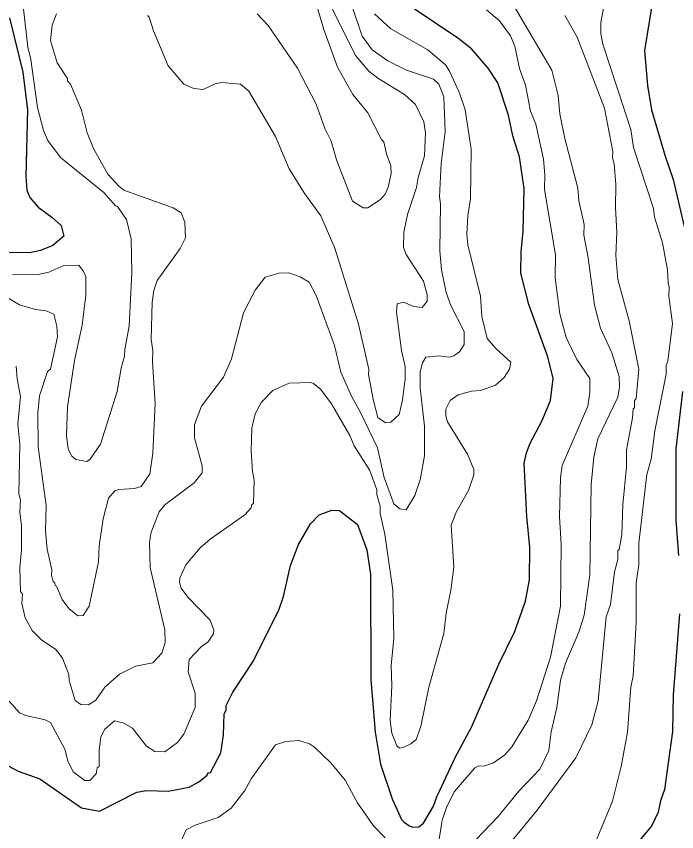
# Model space of a CAD drawing. Extents: x 598.3 to 623.2, y 6902.2 to 6930.1.
# Drawn here: x 613.004 to 614.216, y 6927.023 to 6928.521 of the extents above; entities that cross this region are included whole.
import ezdxf

# ---------------------------------------------------------------- set-up
doc = ezdxf.new("R2010")
doc.units = 0
doc.header["$LTSCALE"] = 0.032
doc.layers.add('1', color=7, linetype='Continuous', lineweight=25)
doc.layers.add('2', color=7, linetype='Continuous', lineweight=13)

msp = doc.modelspace()

# ---------------------------------------------------------------- linework, layer by layer
at = {"layer": '1'}
for points in [[(613.9796, 6927.8955), (613.945, 6927.992), (613.9299, 6928.0493), (613.9306, 6928.0884), (613.9347, 6928.1266), (613.9363, 6928.2053), (613.9274, 6928.2633), (613.9153, 6928.3018), (613.9076, 6928.3397), (613.8877, 6928.3993), (613.8699, 6928.4261), (613.8398, 6928.4618), (613.8143, 6928.4815), (613.6916, 6928.5646)], [(614.171, 6928.545), (614.1574, 6928.4583), (614.1629, 6928.3944), (614.1702, 6928.3494), (614.1948, 6928.2642), (614.2099, 6928.2215), (614.235, 6928.1143)], [(612.9917, 6928.5188), (613.0161, 6928.419), (613.0243, 6928.3498), (613.0216, 6928.2278), (613.0232, 6928.202), (613.0291, 6928.1886), (613.0439, 6928.1706), (613.0691, 6928.1526), (613.0862, 6928.137), (613.0911, 6928.1177), (613.071, 6928.1002), (613.0483, 6928.0911), (613.0284, 6928.0869), (612.9895, 6928.0876)], [(612.9901, 6927.1439), (613.0077, 6927.1346), (613.0472, 6927.1203), (613.1234, 6927.067), (613.1568, 6927.0612), (613.2251, 6927.0961), (613.2431, 6927.0992), (613.283, 6927.0977), (613.3214, 6927.1051), (613.3391, 6927.1148), (613.3538, 6927.1263), (613.3568, 6927.1315), (613.3604, 6927.1322), (613.3794, 6927.1681), (613.3842, 6927.2009), (613.3858, 6927.2398), (613.389, 6927.2464), (613.3893, 6927.2554), (613.4016, 6927.2796), (613.4395, 6927.3375), (613.4868, 6927.4321), (613.4947, 6927.4552), (613.5074, 6927.5124), (613.522, 6927.5512), (613.5441, 6927.5892), (613.5598, 6927.6057), (613.5834, 6927.614), (613.5971, 6927.6136), (613.6304, 6927.5878), (613.6477, 6927.541), (613.6539, 6927.4966), (613.6546, 6927.3032), (613.6627, 6927.2064), (613.6725, 6927.1475), (613.694, 6927.0835), (613.711, 6927.0458), (613.716, 6927.0409), (613.7243, 6927.0345), (613.7316, 6927.0316), (613.7429, 6927.0321), (613.7516, 6927.0392), (613.7696, 6927.07), (613.7768, 6927.0892), (613.7811, 6927.0979), (613.8095, 6927.1598), (613.8403, 6927.2165), (613.8895, 6927.331), (613.9188, 6927.3897), (613.9385, 6927.4466), (613.946, 6927.4859), (613.9468, 6927.5458), (613.9413, 6927.6024), (613.9364, 6927.7002), (613.9404, 6927.7196), (613.9471, 6927.7374), (613.9687, 6927.7776), (613.9847, 6927.8157), (613.9897, 6927.8559), (613.9796, 6927.8955)], [(614.2268, 6927.8319), (614.2149, 6927.7265), (614.2149, 6927.5956), (614.2196, 6927.5307)], [(614.2212, 6927.4238), (614.21, 6927.2748), (614.2083, 6927.2074), (614.1937, 6927.1008), (614.1865, 6927.0801), (614.1825, 6927.0591), (614.1697, 6927.0336), (614.1409, 6926.9986)]]:
    msp.add_lwpolyline(points, dxfattribs=at)
at = {"layer": '2'}
for points in [[(613.2451, 6928.5226), (613.2482, 6928.5197), (613.2556, 6928.4949), (613.2829, 6928.4303), (613.3114, 6928.3968), (613.3298, 6928.389), (613.347, 6928.3872), (613.3692, 6928.3974), (613.3808, 6928.4), (613.4158, 6928.3967), (613.431, 6928.384), (613.4796, 6928.3008), (613.5047, 6928.2409), (613.5334, 6928.1955), (613.563, 6928.1551), (613.5886, 6928.0956), (613.632, 6927.9555), (613.6512, 6927.8734), (613.6506, 6927.8632), (613.6594, 6927.8148), (613.6676, 6927.7843), (613.6815, 6927.7745), (613.6918, 6927.776), (613.7065, 6927.7895), (613.713, 6927.8167), (613.7177, 6927.8548), (613.7177, 6927.8783), (613.7112, 6927.9074), (613.7016, 6927.9781), (613.7031, 6927.9932), (613.7147, 6927.996), (613.7339, 6927.9882), (613.7491, 6927.9865), (613.7582, 6927.9981), (613.7581, 6928.0097), (613.7517, 6928.0347), (613.7195, 6928.0836), (613.7146, 6928.0965), (613.7152, 6928.1248), (613.7224, 6928.1571), (613.7389, 6928.2069), (613.7418, 6928.2251), (613.7533, 6928.2652), (613.755, 6928.3073), (613.7518, 6928.3274), (613.7369, 6928.3591), (613.7167, 6928.3776), (613.6674, 6928.4075), (613.6511, 6928.4207), (613.6264, 6928.4493), (613.5518, 6928.6)], [(612.997, 6928.0467), (613.0443, 6928.0471), (613.0635, 6928.0511), (613.0914, 6928.0633), (613.1185, 6928.064), (613.1276, 6928.0528), (613.1315, 6928.0434), (613.1316, 6928.0089), (613.1252, 6927.9541), (613.1106, 6927.8891), (613.0978, 6927.8038), (613.096, 6927.751), (613.0992, 6927.7264), (613.1061, 6927.7133), (613.1135, 6927.7074), (613.1335, 6927.7033), (613.1393, 6927.7075), (613.1584, 6927.7355), (613.189, 6927.8321), (613.1965, 6927.875), (613.2028, 6927.8969), (613.203, 6927.909), (613.211, 6927.9522), (613.2159, 6928.0505), (613.2151, 6928.1125), (613.2063, 6928.1478), (613.1899, 6928.1717), (613.1864, 6928.1731), (613.1653, 6928.1973), (613.0849, 6928.2622), (613.0618, 6928.2931), (613.0541, 6928.3113), (613.0431, 6928.3538), (613.0309, 6928.442), (613.025, 6928.4646), (613.0168, 6928.5399)], [(613.681, 6928.1948), (613.6868, 6928.2077), (613.6919, 6928.2325), (613.6917, 6928.2464), (613.6836, 6928.2687), (613.6788, 6928.2908), (613.6746, 6928.2952), (613.6491, 6928.344), (613.6216, 6928.378), (613.5934, 6928.4279), (613.5687, 6928.497), (613.5541, 6928.5469)], [(613.621, 6928.5377), (613.6386, 6928.4852), (613.6575, 6928.4597), (613.6858, 6928.4394), (613.7202, 6928.4223), (613.7696, 6928.4057), (613.7794, 6928.3966), (613.789, 6928.3734), (613.7915, 6928.3097), (613.7842, 6928.2509), (613.781, 6928.1898), (613.7826, 6928.1771), (613.7813, 6928.0904), (613.7848, 6928.0553), (613.7931, 6928.0137), (613.8017, 6927.9902), (613.8262, 6927.9425), (613.8262, 6927.9187), (613.8175, 6927.9049), (613.8074, 6927.8973), (613.7983, 6927.895), (613.7803, 6927.8974), (613.7557, 6927.895), (613.7496, 6927.8847)], [(613.8669, 6928.5335), (613.8912, 6928.5132), (613.9111, 6928.4853), (613.9189, 6928.4665), (613.9278, 6928.4254), (613.9387, 6928.3947), (613.9477, 6928.3473), (613.9574, 6928.323), (613.9718, 6928.259), (613.9743, 6928.2299), (613.9736, 6928.2029), (613.9939, 6928.0831), (613.993, 6928.0406), (614.002, 6927.9749), (614.0136, 6927.9312), (614.0328, 6927.8907), (614.0568, 6927.856), (614.0569, 6927.8305), (614.0529, 6927.8054), (614.0059, 6927.6964)], [(614.0656, 6927.9907), (614.0537, 6928.0774), (614.0457, 6928.119), (614.0464, 6928.1386), (614.0367, 6928.1826), (614.0349, 6928.2056), (614.0109, 6928.2971), (614.002, 6928.3421), (613.9985, 6928.3756), (613.9869, 6928.4227), (613.9169, 6928.5417)], [(614.0821, 6928.5366), (614.0772, 6928.51), (614.0772, 6928.4894), (614.0805, 6928.4703), (614.1322, 6928.3135), (614.1372, 6928.2806), (614.1734, 6928.1684), (614.1757, 6928.1525), (614.1904, 6928.1052), (614.1995, 6928.0555), (614.2003, 6928.0316), (614.2026, 6928.0237), (614.2019, 6928.0073), (614.2084, 6927.9573), (614.2002, 6927.8878), (614.197, 6927.8796), (614.1969, 6927.8637), (614.176, 6927.7598), (614.1694, 6927.708), (614.1615, 6927.6794), (614.1468, 6927.5535), (614.1467, 6927.5135), (614.142, 6927.4806), (614.142, 6927.4075), (614.1364, 6927.3096), (614.1323, 6927.2889), (614.1257, 6927.2059), (614.1144, 6927.1429), (614.0985, 6927.0791), (614.0641, 6926.997)], [(613.172, 6928.2312), (613.146, 6928.2784), (613.1341, 6928.3073), (613.1237, 6928.3489), (613.1033, 6928.3967), (613.0981, 6928.4026), (613.0977, 6928.4072), (613.0793, 6928.436), (613.067, 6928.4768), (613.0699, 6928.5052), (613.0775, 6928.5258)], [(613.3665, 6927.3935), (613.3599, 6927.4118), (613.3189, 6927.4543), (613.3067, 6927.4706), (613.3034, 6927.481), (613.3041, 6927.4892), (613.3153, 6927.5135), (613.3415, 6927.5446), (613.3596, 6927.5609), (613.4235, 6927.6056), (613.4349, 6927.6185), (613.4363, 6927.6242), (613.4393, 6927.6265), (613.4409, 6927.6694), (613.4377, 6927.6848), (613.4353, 6927.7233), (613.4361, 6927.7646), (613.4426, 6927.7908), (613.454, 6927.8124), (613.4747, 6927.8339), (613.5047, 6927.8473), (613.5439, 6927.8489), (613.5495, 6927.847), (613.563, 6927.8359), (613.5827, 6927.8097), (613.6164, 6927.7511), (613.6245, 6927.7325), (613.653, 6927.6868), (613.6659, 6927.6513), (613.6661, 6927.6427), (613.6719, 6927.6216), (613.6717, 6927.6077), (613.6806, 6927.5699), (613.6951, 6927.4673), (613.6968, 6927.3781), (613.6919, 6927.3284), (613.6934, 6927.2914), (613.6903, 6927.2278), (613.6934, 6927.2045), (613.7025, 6927.1809), (613.7075, 6927.177), (613.7142, 6927.1777), (613.7281, 6927.1846), (613.7377, 6927.1928), (613.7466, 6927.2166), (613.7615, 6927.2889), (613.789, 6927.3874), (613.793, 6927.4246), (613.8019, 6927.4668), (613.8069, 6927.5092), (613.802, 6927.5865), (613.8121, 6927.6117), (613.8342, 6927.6503), (613.844, 6927.6788), (613.844, 6927.6885), (613.8321, 6927.7172), (613.7956, 6927.7766), (613.7923, 6927.7871), (613.7923, 6927.7999), (613.8002, 6927.8155), (613.815, 6927.8261), (613.8395, 6927.8327), (613.856, 6927.8336), (613.8835, 6927.8438), (613.8997, 6927.8577), (613.9095, 6927.8729), (613.9118, 6927.8862), (613.8843, 6927.9113), (613.8684, 6927.9292), (613.8587, 6927.9697), (613.8562, 6928.0073), (613.8327, 6928.1017), (613.8311, 6928.1211), (613.8329, 6928.1549), (613.8375, 6928.1861), (613.8392, 6928.2774), (613.8278, 6928.3494), (613.8172, 6928.3818), (613.7994, 6928.4206), (613.7918, 6928.4321), (613.7597, 6928.4601), (613.6917, 6928.4982), (613.6613, 6928.5257)], [(613.4461, 6928.5261), (613.4662, 6928.5043), (613.5202, 6928.426), (613.5543, 6928.3602), (613.5704, 6928.3151), (613.5818, 6928.2922), (613.5918, 6928.2575), (613.6213, 6928.1817), (613.6409, 6928.1694), (613.6495, 6928.1694), (613.6728, 6928.1846), (613.681, 6928.1948)], [(614.0107, 6928.5226), (614.0335, 6928.4833), (614.0835, 6928.3529), (614.099, 6928.2733), (614.0983, 6928.2615), (614.1014, 6928.2503), (614.1047, 6928.2121), (614.1039, 6928.1701), (614.1063, 6928.1251), (614.1048, 6928.0819), (614.108, 6928.038), (614.129, 6927.9619), (614.1467, 6927.8731), (614.1419, 6927.8193), (614.1388, 6927.8148), (614.1387, 6927.8022), (614.1361, 6927.8002), (614.1353, 6927.7835), (614.1242, 6927.7248), (614.1241, 6927.6929), (614.1172, 6927.6243), (614.1153, 6927.569), (614.1104, 6927.5417), (614.108, 6927.5393), (614.1079, 6927.5235), (614.1022, 6927.5007), (614.0949, 6927.4408), (614.0869, 6927.4182), (614.0722, 6927.2638), (614.0606, 6927.2198), (614.031, 6927.1592), (613.9602, 6927.0631), (613.8865, 6926.9734)], [(612.9502, 6928.027), (613.0101, 6927.9913), (613.0392, 6927.9825), (613.0586, 6927.98), (613.0727, 6927.9739), (613.0783, 6927.9521), (613.0798, 6927.9328), (613.0669, 6927.8732), (613.0613, 6927.8688), (613.0467, 6927.8243), (613.0434, 6927.7929), (613.0443, 6927.7301), (613.0588, 6927.6225), (613.0576, 6927.5763), (613.0605, 6927.5426), (613.0692, 6927.5046), (613.0686, 6927.4941), (613.0717, 6927.4832), (613.0749, 6927.4805), (613.0751, 6927.4759), (613.0775, 6927.4745), (613.0885, 6927.4496), (613.1005, 6927.4332), (613.1167, 6927.4198), (613.1268, 6927.4207), (613.138, 6927.4374), (613.1552, 6927.5191), (613.156, 6927.5483), (613.1633, 6927.5982), (613.1735, 6927.6362), (613.185, 6927.6498), (613.1922, 6927.6522), (613.221, 6927.6538), (613.233, 6927.6575), (613.249, 6927.6805), (613.2547, 6927.7188), (613.2587, 6927.81), (613.254, 6927.8868), (613.2547, 6927.9074), (613.2516, 6927.9275), (613.2532, 6927.9964), (613.2565, 6928.0178), (613.2626, 6928.0361), (613.3048, 6928.0947), (613.3146, 6928.1143), (613.3131, 6928.1433), (613.3068, 6928.1601), (613.2919, 6928.1693), (613.2016, 6928.2021), (613.1922, 6928.2092), (613.172, 6928.2312)], [(613.7496, 6927.8847), (613.7453, 6927.8685), (613.7452, 6927.8379), (613.7533, 6927.7685), (613.7534, 6927.7139), (613.7455, 6927.67), (613.7353, 6927.6411), (613.7197, 6927.6144), (613.7079, 6927.6167), (613.6969, 6927.6254), (613.679, 6927.6738), (613.6672, 6927.7283), (613.6367, 6927.7924), (613.6193, 6927.8232), (613.5998, 6927.8677), (613.5883, 6927.9166), (613.5546, 6928.0083), (613.5415, 6928.0329), (613.5249, 6928.0429), (613.5041, 6928.0503), (613.4865, 6928.0496), (613.4611, 6928.0421), (613.4423, 6928.0182), (613.4213, 6927.9765), (613.3991, 6927.8918), (613.3841, 6927.8583), (613.3441, 6927.8049), (613.331, 6927.7717), (613.3309, 6927.7469), (613.3454, 6927.6953), (613.3454, 6927.6824), (613.3302, 6927.6644), (613.2769, 6927.624), (613.2665, 6927.6109), (613.2516, 6927.5736), (613.2483, 6927.5551), (613.2498, 6927.5088), (613.2766, 6927.3942), (613.2774, 6927.3712), (613.2713, 6927.3512), (613.2545, 6927.3334), (613.2227, 6927.3276), (613.1932, 6927.3129), (613.1667, 6927.2888), (613.1501, 6927.2651), (613.1364, 6927.2563), (613.1223, 6927.2571), (613.1123, 6927.2645), (613.1011, 6927.3011), (613.1006, 6927.3123), (613.0887, 6927.3423), (613.076, 6927.3589), (613.0507, 6927.3753), (613.0331, 6927.3929), (613.02, 6927.416), (613.0144, 6927.4428), (613.0151, 6927.4594), (613.0119, 6927.4647), (613.0102, 6927.5088), (613.0135, 6927.5412), (613.0136, 6927.5855), (613.0103, 6927.6102), (613.0118, 6927.6332), (613.0087, 6927.6443), (613.0103, 6927.735), (613.007, 6927.7721), (613.0118, 6927.8229), (613.0055, 6927.8551), (613.0038, 6927.8785)], [(613.8209, 6926.9799), (613.8883, 6927.0512), (613.9262, 6927.0979), (613.965, 6927.1384), (613.9816, 6927.1722), (613.9858, 6927.2067), (613.9962, 6927.2515), (614.0028, 6927.3019), (614.0121, 6927.333), (614.0365, 6927.39), (614.0464, 6927.4214), (614.0569, 6927.4953), (614.0593, 6927.661), (614.0643, 6927.7112), (614.0714, 6927.7453), (614.108, 6927.8216), (614.1111, 6927.8405), (614.1104, 6927.8596), (614.097, 6927.9029), (614.0765, 6927.9486), (614.0656, 6927.9907)], [(614.0059, 6927.6964), (614.0028, 6927.6732), (614.001, 6927.6024), (614.0044, 6927.551), (614.0027, 6927.4374), (613.9848, 6927.3438), (613.959, 6927.2635), (613.9435, 6927.2285), (613.9139, 6927.1791), (613.9005, 6927.1647), (613.8802, 6927.1497), (613.8638, 6927.1446), (613.852, 6927.1439), (613.8456, 6927.1404), (613.8082, 6927.0969), (613.7942, 6927.0694), (613.7858, 6927.0445), (613.779, 6927.0016)], [(612.9912, 6927.263), (613.0101, 6927.2419), (613.0216, 6927.2369), (613.057, 6927.2288), (613.0667, 6927.224), (613.0929, 6927.1751), (613.0986, 6927.1537), (613.1082, 6927.1334), (613.1296, 6927.1171), (613.1392, 6927.1173), (613.1504, 6927.1297), (613.1526, 6927.1406), (613.1559, 6927.1433), (613.156, 6927.1731), (613.1593, 6927.1977), (613.1665, 6927.2117), (613.1843, 6927.227), (613.2016, 6927.2229), (613.2173, 6927.2135), (613.243, 6927.1807), (613.2585, 6927.1707), (613.2765, 6927.1703), (613.2998, 6927.1872), (613.3113, 6927.2026), (613.3324, 6927.2515), (613.3323, 6927.2779), (613.3194, 6927.3171), (613.3213, 6927.3397), (613.3435, 6927.3629), (613.3561, 6927.3723), (613.3661, 6927.3869), (613.3665, 6927.3935)], [(613.6811, 6927.012), (613.6598, 6927.034), (613.6305, 6927.0764), (613.6079, 6927.1178), (613.5816, 6927.1496), (613.5516, 6927.1787), (613.5424, 6927.1845), (613.5231, 6927.1908), (613.4979, 6927.1892), (613.4795, 6927.1831), (613.435, 6927.1204), (613.4238, 6927.099), (613.3984, 6927.0664), (613.3746, 6927.0491), (613.3324, 6927.0352), (613.3161, 6927.0268), (613.305, 6927.0024)]]:
    msp.add_lwpolyline(points, dxfattribs=at)

doc.saveas('drawing.dxf')
